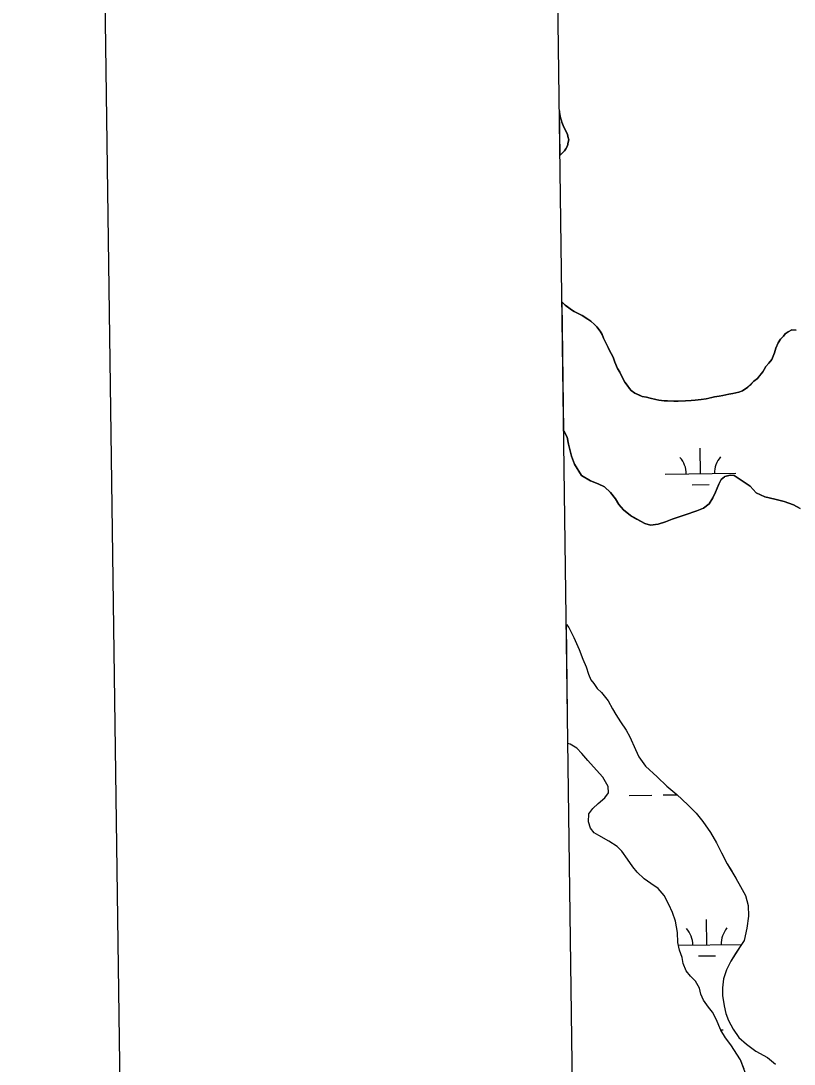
# Model space of a CAD drawing. Extents: x 3767014 to 3805179, y 361544 to 387384.
# Drawn here: x 3770355 to 3771448, y 375672 to 377145 of the extents above; entities that cross this region are included whole.
import ezdxf

# ---------------------------------------------------------------- set-up
doc = ezdxf.new("R2010")
doc.units = 0
for name, color, linetype in [('V-ANNO-SYMB', 7, 'Continuous'), ('V-GRID-FRAM', 7, 'Continuous'), ('V-TOPO-SHOR', 7, 'Continuous'), ('V-WETL-SWMP', 7, 'Continuous')]:
    doc.layers.add(name, color=color, linetype=linetype)

msp = doc.modelspace()

# ---------------------------------------------------------------- linework, layer by layer
at = {"layer": 'V-ANNO-SYMB'}
msp.add_lwpolyline([(3770673.762, 362790.263), (3803753.771, 363249.785), (3803435.463, 386164.149), (3770355.454, 385704.627), (3770673.762, 362790.263)], dxfattribs=at)
at = {"layer": 'V-GRID-FRAM'}
msp.add_lwpolyline([(3771006.872, 385146.094), (3802799.803, 385587.734), (3803060.286, 367407.215), (3771251.489, 366965.353), (3771006.872, 385146.094)], dxfattribs=at)
at = {"layer": 'V-TOPO-SHOR'}
for points in [[(3771117.077, 376955.284), (3771118.964, 376957.177), (3771123.402, 376961.627), (3771125.374, 376964.097), (3771127.343, 376968.541), (3771128.324, 376973.479), (3771129.309, 376976.936), (3771127.822, 376981.869), (3771127.322, 376984.831), (3771124.848, 376990.258), (3771121.385, 376997.166), (3771119.405, 377002.1), (3771117.42, 377009.995), (3771116.427, 377015.917), (3771116.233, 377018.019)], [(3771450.496, 376708.293), (3771444.574, 376708.779), (3771439.146, 376705.811), (3771435.2, 376702.844), (3771432.736, 376699.878), (3771428.298, 376695.43), (3771425.343, 376690.49), (3771421.896, 376682.589), (3771419.93, 376676.169), (3771415.994, 376666.785), (3771412.049, 376661.351), (3771407.613, 376656.903), (3771405.15, 376652.457), (3771403.673, 376649.493), (3771398.744, 376643.564), (3771395.786, 376640.105), (3771390.855, 376636.149), (3771387.895, 376633.183), (3771385.432, 376630.713), (3771382.472, 376627.748), (3771379.513, 376625.769), (3771374.581, 376622.308), (3771369.648, 376620.821), (3771361.257, 376618.837), (3771355.334, 376617.841), (3771346.946, 376615.857), (3771342.01, 376614.864), (3771335.1, 376613.868), (3771327.698, 376612.377), (3771323.256, 376611.386), (3771316.346, 376610.391), (3771307.956, 376609.393), (3771302.033, 376608.892), (3771294.136, 376608.39), (3771283.769, 376607.882), (3771277.846, 376607.876), (3771268.96, 376608.357), (3771264.022, 376608.351), (3771256.618, 376609.33), (3771252.174, 376610.311), (3771244.273, 376612.277), (3771239.335, 376613.752), (3771232.917, 376614.733), (3771229.46, 376616.207), (3771222.546, 376619.162), (3771217.604, 376623.105), (3771215.132, 376625.571), (3771211.671, 376630.502), (3771208.703, 376634.94), (3771204.747, 376641.848), (3771201.284, 376648.754), (3771198.314, 376654.181), (3771194.353, 376663.061), (3771191.877, 376669.969), (3771186.436, 376680.328), (3771182.97, 376687.729), (3771178.518, 376697.103), (3771176.536, 376702.037), (3771173.568, 376706.97), (3771169.118, 376712.887), (3771165.659, 376716.338), (3771160.717, 376720.776), (3771156.271, 376723.733), (3771148.367, 376728.659), (3771143.428, 376731.12), (3771137.005, 376734.569), (3771133.054, 376737.033), (3771127.619, 376740.975), (3771124.16, 376743.439), (3771121.688, 376745.905), (3771119.868, 376747.86)], [(3771122.312, 376566.207), (3771127.011, 376556.84), (3771128.967, 376547.122), (3771133.263, 376530.021), (3771137.554, 376519.14), (3771147.292, 376502.826)], [(3771147.292, 376502.826), (3771160.127, 376495.211), (3771171.047, 376491.148), (3771180.001, 376486.72), (3771188.518, 376478.77), (3771195.459, 376470.06), (3771200.059, 376462.161), (3771206.617, 376454.237), (3771216.316, 376446.664), (3771225.653, 376441.447), (3771236.933, 376435.029), (3771244.744, 376432.966)], [(3771244.744, 376432.966), (3771255.732, 376433.999), (3771265.966, 376437.392), (3771275.419, 376441.187), (3771293.919, 376447.214), (3771310.059, 376452.881), (3771319.515, 376456.676), (3771327.434, 376462.845), (3771332.64, 376471.397), (3771336.663, 376479.184), (3771341.125, 376490.882), (3771344.734, 376497.104), (3771349.096, 376500.966), (3771349.884, 376501.347), (3771357.355, 376503.209), (3771362.84, 376503.137), (3771385.763, 376487.945), (3771393.869, 376478.434), (3771406.335, 376472.784), (3771420.399, 376469.464), (3771433.682, 376466.154), (3771446.556, 376461.675), (3771456.284, 376456.455)], [(3771125.992, 376292.698), (3771129.219, 376288.152), (3771136.473, 376274.365), (3771144.071, 376257.054), (3771149.373, 376243.682), (3771153.922, 376232.668), (3771157.309, 376222.453)], [(3771157.309, 376222.453), (3771160.332, 376214.197), (3771164.567, 376209.057), (3771169.564, 376202.339), (3771175.745, 376196.392), (3771184.986, 376184.925), (3771191.095, 376173.499), (3771195.686, 376165.614), (3771202.197, 376154.967), (3771210.653, 376143.51), (3771215.615, 376134.057), (3771223.594, 376115.957), (3771228.547, 376105.721), (3771237.765, 376092.689), (3771254.384, 376077.215), (3771267.905, 376064.128), (3771281.838, 376052.6), (3771297.687, 376037.918), (3771309.266, 376026.029), (3771318.501, 376014.171), (3771329.644, 375998.768), (3771338.059, 375984.182), (3771344.916, 375970.01), (3771352.93, 375954.648), (3771359.442, 375943.998), (3771365.185, 375934.534), (3771372.068, 375922.316), (3771378.946, 375909.709), (3771382.673, 375895.575), (3771383.259, 375880.701), (3771380.692, 375863.913), (3771376.941, 375846.358), (3771371.354, 375837.824), (3771364.962, 375827.735), (3771358.169, 375816.871), (3771352.141, 375804.822), (3771347.677, 375792.362), (3771346.333, 375779.468), (3771346.581, 375768.511), (3771348.738, 375754.009), (3771351.332, 375743.022), (3771355.115, 375733.192), (3771361.607, 375720.977), (3771369.672, 375709.527), (3771380.502, 375699.995), (3771393.673, 375690.044), (3771409.983, 375680.832), (3771421.208, 375671.686)], [(3771343.984, 375719.644), (3771337.535, 375734.986), (3771332.583, 375745.221), (3771326.808, 375752.34), (3771319.504, 375762.216), (3771316.092, 375770.475), (3771313.858, 375779.112), (3771308.117, 375788.969), (3771301.171, 375796.1), (3771295.004, 375803.223), (3771290.839, 375813.84), (3771289.389, 375822.466), (3771285.61, 375832.687), (3771283.406, 375843.671), (3771282.802, 375857.37), (3771279.884, 375873.449), (3771275.741, 375885.63), (3771270.803, 375897.04), (3771263.932, 375910.04), (3771255.449, 375919.541), (3771245.373, 375926.713), (3771236.071, 375933.488), (3771226.019, 375942.616), (3771219.859, 375950.13), (3771212.179, 375961.185), (3771204.503, 375972.629), (3771197.546, 375978.98), (3771185.907, 375986.566), (3771171.93, 375994.574), (3771165.327, 375998.18), (3771159.936, 376004.902), (3771157.317, 376013.935), (3771157.858, 376025.273), (3771163.43, 376032.634), (3771170.955, 376039.576), (3771180.058, 376047.672), (3771185.24, 376055.039), (3771184.961, 376063.649), (3771177.314, 376077.051), (3771164.202, 376091.696), (3771156.103, 376100.408), (3771148.015, 376110.296), (3771140.681, 376117.824), (3771131.367, 376123.424), (3771128.253, 376124.695)], [(3771376.906, 375664.442), (3771371.997, 375677.809), (3771358.191, 375699.115), (3771350.888, 375708.99), (3771343.984, 375719.644)]]:
    msp.add_lwpolyline(points, dxfattribs=at)
at = {"layer": 'V-WETL-SWMP'}
for p, q in [((3771117.077, 376955.285), (3771116.233, 377018.008)), ((3771116.233, 377018.008), (3771116.426, 377015.917)), ((3771116.426, 377015.917), (3771117.42, 377009.995)), ((3771117.42, 377009.995), (3771119.404, 377002.099)), ((3771119.404, 377002.099), (3771121.385, 376997.165)), ((3771121.385, 376997.165), (3771124.849, 376990.258)), ((3771124.849, 376990.258), (3771127.323, 376984.831)), ((3771127.323, 376984.831), (3771127.821, 376981.87)), ((3771127.343, 376968.541), (3771125.374, 376964.096)), ((3771128.324, 376973.479), (3771127.343, 376968.541)), ((3771127.821, 376981.87), (3771129.308, 376976.935)), ((3771129.308, 376976.935), (3771128.324, 376973.479)), ((3771123.402, 376961.626), (3771117.077, 376955.285)), ((3771125.374, 376964.096), (3771123.402, 376961.626)), ((3771122.312, 376566.208), (3771119.868, 376747.86)), ((3771119.868, 376747.86), (3771121.689, 376745.904)), ((3771121.689, 376745.904), (3771124.161, 376743.439)), ((3771124.161, 376743.439), (3771133.054, 376737.033)), ((3771133.054, 376737.033), (3771137.006, 376734.569)), ((3771137.006, 376734.569), (3771143.427, 376731.121)), ((3771143.427, 376731.121), (3771148.367, 376728.659)), ((3771148.367, 376728.659), (3771156.271, 376723.733)), ((3771156.271, 376723.733), (3771160.717, 376720.776)), ((3771160.717, 376720.776), (3771165.659, 376716.339)), ((3771165.659, 376716.339), (3771169.118, 376712.888)), ((3771169.118, 376712.888), (3771173.568, 376706.97)), ((3771173.568, 376706.97), (3771176.536, 376702.037)), ((3771432.736, 376699.879), (3771435.201, 376702.844)), ((3771435.201, 376702.844), (3771439.146, 376705.811)), ((3771439.146, 376705.811), (3771444.573, 376708.779)), ((3771444.573, 376708.779), (3771450.497, 376708.293)), ((3771176.536, 376702.037), (3771178.517, 376697.103)), ((3771178.517, 376697.103), (3771186.435, 376680.329)), ((3771421.897, 376682.589), (3771425.343, 376690.491)), ((3771425.343, 376690.491), (3771428.299, 376695.431)), ((3771428.299, 376695.431), (3771432.736, 376699.879)), ((3771186.435, 376680.329), (3771191.878, 376669.969)), ((3771415.993, 376666.785), (3771419.93, 376676.169)), ((3771419.93, 376676.169), (3771421.897, 376682.589)), ((3771191.878, 376669.969), (3771194.354, 376663.061)), ((3771194.354, 376663.061), (3771198.314, 376654.181)), ((3771407.613, 376656.903), (3771412.05, 376661.351)), ((3771412.05, 376661.351), (3771415.993, 376666.785)), ((3771198.314, 376654.181), (3771201.283, 376648.754)), ((3771201.283, 376648.754), (3771204.746, 376641.848)), ((3771395.786, 376640.105), (3771403.673, 376649.493)), ((3771403.673, 376649.493), (3771405.15, 376652.457)), ((3771405.15, 376652.457), (3771407.613, 376656.903)), ((3771204.746, 376641.848), (3771208.704, 376634.941)), ((3771208.704, 376634.941), (3771211.671, 376630.502)), ((3771211.671, 376630.502), (3771215.132, 376625.57)), ((3771382.473, 376627.747), (3771390.854, 376636.149)), ((3771390.854, 376636.149), (3771395.786, 376640.105)), ((3771215.132, 376625.57), (3771217.604, 376623.105)), ((3771217.604, 376623.105), (3771222.545, 376619.162)), ((3771222.545, 376619.162), (3771232.917, 376614.732)), ((3771232.917, 376614.732), (3771239.335, 376613.752)), ((3771239.335, 376613.752), (3771244.273, 376612.277)), ((3771323.256, 376611.386), (3771335.1, 376613.868)), ((3771335.1, 376613.868), (3771342.01, 376614.864)), ((3771342.01, 376614.864), (3771346.945, 376615.857)), ((3771346.945, 376615.857), (3771355.335, 376617.842)), ((3771355.335, 376617.842), (3771361.257, 376618.836)), ((3771361.257, 376618.836), (3771369.647, 376620.821)), ((3771369.647, 376620.821), (3771374.581, 376622.308)), ((3771374.581, 376622.308), (3771382.473, 376627.747)), ((3771244.273, 376612.277), (3771252.174, 376610.312)), ((3771252.174, 376610.312), (3771256.618, 376609.33)), ((3771256.618, 376609.33), (3771264.023, 376608.352)), ((3771264.023, 376608.352), (3771268.96, 376608.358)), ((3771268.96, 376608.358), (3771277.846, 376607.875)), ((3771277.846, 376607.875), (3771283.769, 376607.882)), ((3771283.769, 376607.882), (3771294.135, 376608.389)), ((3771294.135, 376608.389), (3771302.033, 376608.892)), ((3771302.033, 376608.892), (3771307.956, 376609.393)), ((3771307.956, 376609.393), (3771316.346, 376610.39)), ((3771316.346, 376610.39), (3771323.256, 376611.386)), ((3771127.011, 376556.839), (3771122.312, 376566.208)), ((3771128.967, 376547.122), (3771127.011, 376556.839)), ((3771133.264, 376530.021), (3771128.967, 376547.122)), ((3771315.302, 376505.369), (3771314.802, 376541.365)), ((3771137.554, 376519.141), (3771133.264, 376530.021)), ((3771147.293, 376502.825), (3771137.554, 376519.141)), ((3771160.126, 376495.211), (3771147.293, 376502.825)), ((3771265.307, 376504.674), (3771365.298, 376506.063)), ((3771344.734, 376497.104), (3771341.126, 376490.881)), ((3771349.096, 376500.966), (3771344.734, 376497.104)), ((3771349.885, 376501.348), (3771349.096, 376500.966)), ((3771357.355, 376503.209), (3771349.885, 376501.348)), ((3771362.841, 376503.138), (3771357.355, 376503.209)), ((3771385.764, 376487.945), (3771362.841, 376503.138)), ((3771171.046, 376491.149), (3771160.126, 376495.211)), ((3771180.001, 376486.721), (3771171.046, 376491.149)), ((3771188.519, 376478.771), (3771180.001, 376486.721)), ((3771303.518, 376489.772), (3771327.516, 376490.106)), ((3771341.126, 376490.881), (3771336.662, 376479.183)), ((3771393.869, 376478.434), (3771385.764, 376487.945)), ((3771195.459, 376470.059), (3771188.519, 376478.771)), ((3771200.059, 376462.161), (3771195.459, 376470.059)), ((3771332.641, 376471.397), (3771327.434, 376462.844)), ((3771336.662, 376479.183), (3771332.641, 376471.397)), ((3771406.336, 376472.784), (3771393.869, 376478.434)), ((3771420.4, 376469.464), (3771406.336, 376472.784)), ((3771433.682, 376466.155), (3771420.4, 376469.464)), ((3771206.617, 376454.237), (3771200.059, 376462.161)), ((3771216.315, 376446.664), (3771206.617, 376454.237)), ((3771310.06, 376452.882), (3771293.918, 376447.215)), ((3771319.515, 376456.677), (3771310.06, 376452.882)), ((3771327.434, 376462.844), (3771319.515, 376456.677)), ((3771446.556, 376461.676), (3771433.682, 376466.155)), ((3771456.285, 376456.454), (3771446.556, 376461.676)), ((3771236.933, 376435.029), (3771216.315, 376446.664)), ((3771265.965, 376437.392), (3771255.731, 376433.999)), ((3771275.42, 376441.187), (3771265.965, 376437.392)), ((3771293.918, 376447.215), (3771275.42, 376441.187)), ((3771244.744, 376432.967), (3771236.933, 376435.029)), ((3771255.731, 376433.999), (3771244.744, 376432.967)), ((3771128.253, 376124.694), (3771125.992, 376292.699)), ((3771125.992, 376292.699), (3771129.219, 376288.153)), ((3771129.219, 376288.153), (3771136.472, 376274.366)), ((3771136.472, 376274.366), (3771144.07, 376257.053)), ((3771144.07, 376257.053), (3771149.372, 376243.682)), ((3771149.372, 376243.682), (3771153.922, 376232.668)), ((3771153.922, 376232.668), (3771157.309, 376222.452)), ((3771157.309, 376222.452), (3771160.331, 376214.197)), ((3771160.331, 376214.197), (3771164.567, 376209.056)), ((3771164.567, 376209.056), (3771169.565, 376202.34)), ((3771169.565, 376202.34), (3771175.746, 376196.391)), ((3771175.746, 376196.391), (3771184.985, 376184.924)), ((3771184.985, 376184.924), (3771191.095, 376173.499)), ((3771191.095, 376173.499), (3771195.686, 376165.615)), ((3771195.686, 376165.615), (3771202.197, 376154.967)), ((3771202.197, 376154.967), (3771210.654, 376143.511)), ((3771210.654, 376143.511), (3771215.616, 376134.057)), ((3771215.616, 376134.057), (3771223.595, 376115.956)), ((3771131.366, 376123.423), (3771128.253, 376124.694)), ((3771140.682, 376117.824), (3771131.366, 376123.423)), ((3771148.016, 376110.295), (3771140.682, 376117.824)), ((3771223.595, 376115.956), (3771228.546, 376105.72)), ((3771156.102, 376100.409), (3771148.016, 376110.295)), ((3771164.203, 376091.696), (3771156.102, 376100.409)), ((3771228.546, 376105.72), (3771237.765, 376092.689)), ((3771177.313, 376077.05), (3771164.203, 376091.696)), ((3771237.765, 376092.689), (3771254.384, 376077.214)), ((3771184.962, 376063.648), (3771177.313, 376077.05)), ((3771254.384, 376077.214), (3771267.906, 376064.127)), ((3771180.058, 376047.673), (3771185.24, 376055.038)), ((3771185.24, 376055.038), (3771184.962, 376063.648)), ((3771267.906, 376064.127), (3771281.838, 376052.599)), ((3771163.43, 376032.633), (3771170.954, 376039.576)), ((3771170.954, 376039.576), (3771180.058, 376047.673)), ((3771214.757, 376051.182), (3771246.754, 376051.627)), ((3771262.753, 376051.849), (3771282.354, 376052.121)), ((3771281.838, 376052.599), (3771297.686, 376037.917)), ((3771157.317, 376013.935), (3771157.857, 376025.273)), ((3771157.857, 376025.273), (3771163.43, 376032.633)), ((3771297.686, 376037.917), (3771309.267, 376026.029)), ((3771309.267, 376026.029), (3771318.501, 376014.171)), ((3771159.937, 376004.902), (3771157.317, 376013.935)), ((3771318.501, 376014.171), (3771329.644, 375998.768)), ((3771165.326, 375998.181), (3771159.937, 376004.902)), ((3771171.93, 375994.574), (3771165.326, 375998.181)), ((3771329.644, 375998.768), (3771338.06, 375984.183)), ((3771185.908, 375986.567), (3771171.93, 375994.574)), ((3771197.546, 375978.981), (3771185.908, 375986.567)), ((3771338.06, 375984.183), (3771344.916, 375970.009)), ((3771204.504, 375972.63), (3771197.546, 375978.981)), ((3771212.179, 375961.185), (3771204.504, 375972.63)), ((3771344.916, 375970.009), (3771352.93, 375954.647)), ((3771219.858, 375950.13), (3771212.179, 375961.185)), ((3771352.93, 375954.647), (3771365.186, 375934.535)), ((3771226.019, 375942.616), (3771219.858, 375950.13)), ((3771236.071, 375933.487), (3771226.019, 375942.616)), ((3771245.372, 375926.714), (3771236.071, 375933.487)), ((3771255.449, 375919.541), (3771245.372, 375926.714)), ((3771365.186, 375934.535), (3771372.068, 375922.317)), ((3771372.068, 375922.317), (3771378.945, 375909.708)), ((3771263.932, 375910.04), (3771255.449, 375919.541)), ((3771270.803, 375897.04), (3771263.932, 375910.04)), ((3771378.945, 375909.708), (3771382.672, 375895.575)), ((3771275.74, 375885.63), (3771270.803, 375897.04)), ((3771382.672, 375895.575), (3771383.259, 375880.701)), ((3771279.884, 375873.448), (3771275.74, 375885.63)), ((3771383.259, 375880.701), (3771380.692, 375863.913)), ((3771282.803, 375857.37), (3771279.884, 375873.448)), ((3771324.544, 375840.083), (3771324.044, 375876.079)), ((3771380.692, 375863.913), (3771376.941, 375846.357)), ((3771283.406, 375843.67), (3771282.803, 375857.37)), ((3771285.609, 375832.687), (3771283.406, 375843.67)), ((3771284.238, 375839.523), (3771373.275, 375840.76)), ((3771371.353, 375837.824), (3771358.168, 375816.871)), ((3771376.941, 375846.357), (3771371.353, 375837.824)), ((3771289.388, 375822.466), (3771285.609, 375832.687)), ((3771290.839, 375813.84), (3771289.388, 375822.466)), ((3771312.759, 375824.487), (3771336.757, 375824.82)), ((3771295.004, 375803.223), (3771290.839, 375813.84)), ((3771352.142, 375804.822), (3771347.676, 375792.362)), ((3771358.168, 375816.871), (3771352.142, 375804.822)), ((3771301.17, 375796.1), (3771295.004, 375803.223)), ((3771308.118, 375788.968), (3771301.17, 375796.1)), ((3771313.858, 375779.112), (3771308.118, 375788.968)), ((3771347.676, 375792.362), (3771346.333, 375779.469)), ((3771316.092, 375770.476), (3771313.858, 375779.112)), ((3771346.333, 375779.469), (3771346.581, 375768.512)), ((3771319.505, 375762.216), (3771316.092, 375770.476)), ((3771326.808, 375752.34), (3771319.505, 375762.216)), ((3771346.581, 375768.512), (3771348.738, 375754.009)), ((3771332.583, 375745.222), (3771326.808, 375752.34)), ((3771337.535, 375734.986), (3771332.583, 375745.222)), ((3771348.738, 375754.009), (3771351.333, 375743.021)), ((3771343.985, 375719.644), (3771337.535, 375734.986)), ((3771351.333, 375743.021), (3771355.116, 375733.191)), ((3771355.116, 375733.191), (3771361.607, 375720.978)), ((3771343.723, 375720.267), (3771347.366, 375720.317)), ((3771350.887, 375708.991), (3771343.985, 375719.644)), ((3771361.607, 375720.978), (3771369.673, 375709.527)), ((3771358.191, 375699.115), (3771350.887, 375708.991)), ((3771369.673, 375709.527), (3771380.502, 375699.996)), ((3771371.996, 375677.809), (3771358.191, 375699.115)), ((3771380.502, 375699.996), (3771393.673, 375690.044)), ((3771393.673, 375690.044), (3771409.983, 375680.832)), ((3771382.569, 375648.72), (3771371.996, 375677.809)), ((3771409.983, 375680.832), (3771421.209, 375671.687))]:
    msp.add_line(p, q, dxfattribs=at)
for centre, start, end in [((3771260.058, 376505.076), 0.024037, 41.567696), ((3771370.533, 376506.611), 140.024034, 181.567693), ((3771269.3, 375839.79), 0.024037, 41.567696), ((3771379.775, 375841.325), 140.024034, 181.567693)]:
    msp.add_arc(centre, 35.246, start, end, dxfattribs=at)

doc.saveas('drawing.dxf')
